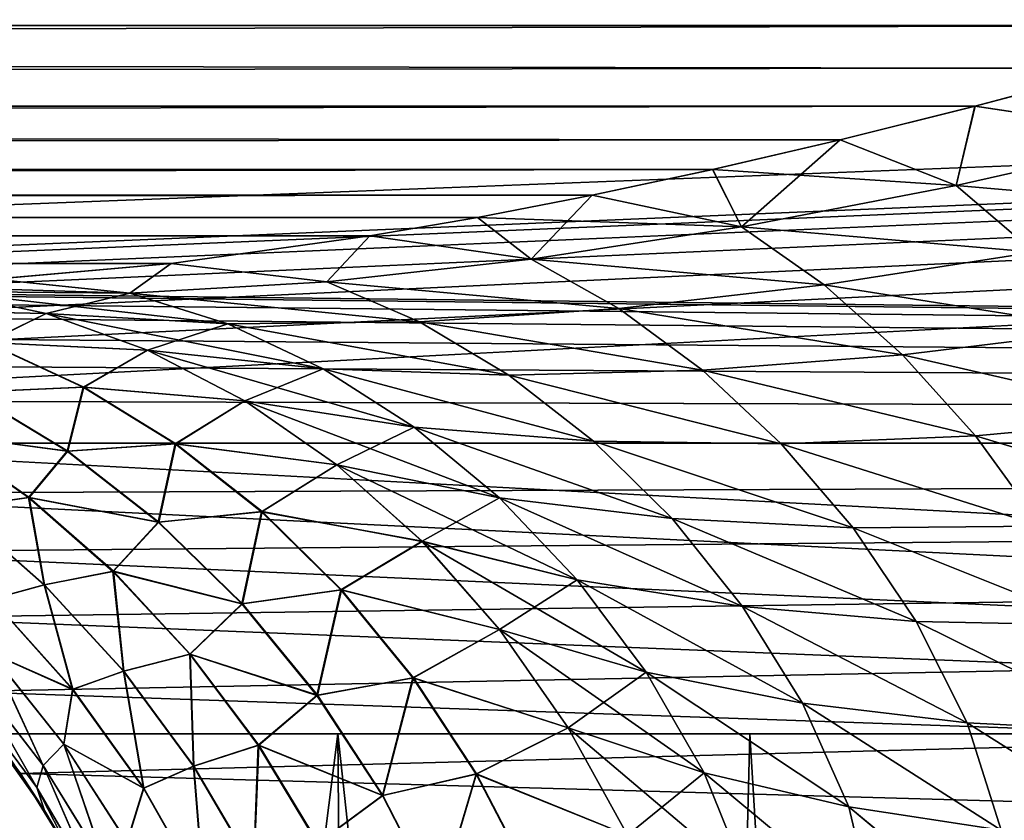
# Model space of a CAD drawing. Header units: metres. Extents: x -46 to 104, y -30 to 30.
# Tile 409 of 656: x 27.912 to 28.35, y -4.738 to -4.382. Entities that reach past the tile are written whole.
import ezdxf

# ---------------------------------------------------------------- set-up
doc = ezdxf.new("R2010")
doc.units = ezdxf.units.M
doc.layers.add('solid_26_000_502_XXX', color=7, linetype='CONTINUOUS')

msp = doc.modelspace()

# ---------------------------------------------------------------- linework, layer by layer
at = {"layer": 'solid_26_000_502_XXX'}
for points in [[(37.213074, -7.476887, 317.175842), (20.541, 8.649134, 315.423553), (20.540823, 0, 315.423523)], [(37.213074, -7.476887, 317.175842), (37.213074, 7.476887, 317.175842), (20.541, 8.649134, 315.423553)], [(40.470669, 7.284587, 312.490692), (26.533504, -8.264537, 311.025848), (26.533337, 0, 311.025818)], [(40.470669, -7.284587, 312.490692), (26.533504, -8.264537, 311.025848), (40.470669, 7.284587, 312.490692)], [(20.540823, 0, 315.423523), (20.541002, -8.649134, 315.423553), (37.213074, -7.476887, 317.175842)], [(33.5, -4.247503, 292.435944), (27, -4.18067, 292.385559), (27, -4.5, 292.638092)], [(33.5, -4.247503, 303.564056), (27.5, -4.5, 303.361908), (27, -4.18067, 303.614441)], [(33.5, -4.247503, 292.435944), (27, -4.5, 292.638092), (27.5, -4.5, 292.638092)], [(27.537357, -4.501398, 292.639282), (33.5, -4.247503, 292.435944), (27.5, -4.5, 292.638092)], [(33.5, -4.569877, 303.30246), (27.5, -4.5, 303.361908), (33.5, -4.247503, 303.564056)], [(27.537357, -4.501398, 292.639282), (27.57473, -4.505616, 292.642822), (33.5, -4.247503, 292.435944)], [(27.57473, -4.505616, 292.642822), (27.611876, -4.512677, 292.648773), (33.5, -4.247503, 292.435944)], [(27.611876, -4.512677, 292.648773), (27.648668, -4.522614, 292.657166), (33.5, -4.247503, 292.435944)], [(27.648668, -4.522614, 292.657166), (27.685188, -4.535559, 292.668152), (33.5, -4.247503, 292.435944)], [(27.685188, -4.535559, 292.668152), (27.721178, -4.55158, 292.681824), (33.5, -4.247503, 292.435944)], [(27.721178, -4.55158, 292.681824), (33.5, -4.569877, 292.69754), (33.5, -4.247503, 292.435944)], [(28.536724, -4.363963, 307.507965), (15.288885, -4.344207, 307.527802), (15.288885, -4.383845, 307.485565)], [(28.536631, -4.363991, 288.492065), (15.288885, -4.383845, 288.514435), (15.288885, -4.344207, 288.472198)], [(28.46681, -4.38504, 307.484131), (28.536724, -4.363963, 307.507965), (15.288885, -4.383845, 307.485565)], [(28.536631, -4.363991, 288.492065), (28.466721, -4.385066, 288.5159), (15.288885, -4.383845, 288.514435)], [(28.46681, -4.38504, 307.484131), (15.288885, -4.383845, 307.485565), (15.288885, -4.41833, 307.439026)], [(28.400282, -4.404021, 288.540283), (15.288885, -4.41833, 288.560974), (15.288885, -4.383845, 288.514435)], [(28.466721, -4.385066, 288.5159), (28.400282, -4.404021, 288.540283), (15.288885, -4.383845, 288.514435)], [(28.400362, -4.403998, 307.459747), (28.46681, -4.38504, 307.484131), (15.288885, -4.41833, 307.439026)], [(28.337271, -4.42092, 307.435028), (28.400362, -4.403998, 307.459747), (15.288885, -4.41833, 307.439026)], [(28.400282, -4.404021, 288.540283), (28.337204, -4.420937, 288.565002), (15.288885, -4.41833, 288.560974)], [(28.426069, -4.434243, 288.577179), (28.337204, -4.420937, 288.565002), (28.400282, -4.404021, 288.540283)], [(28.426069, -4.434243, 307.422821), (28.400362, -4.403998, 307.459747), (28.337271, -4.42092, 307.435028)], [(28.337271, -4.42092, 307.435028), (15.288885, -4.41833, 307.439026), (15.288885, -4.447199, 307.388794)], [(28.277285, -4.435945, 288.589996), (15.288885, -4.447199, 288.611206), (15.288885, -4.41833, 288.560974)], [(28.337204, -4.420937, 288.565002), (28.277285, -4.435945, 288.589996), (15.288885, -4.41833, 288.560974)], [(28.277336, -4.435932, 307.410034), (28.337271, -4.42092, 307.435028), (15.288885, -4.447199, 307.388794)], [(28.328928, -4.456174, 288.618469), (28.277285, -4.435945, 288.589996), (28.337204, -4.420937, 288.565002)], [(28.328928, -4.456174, 307.381531), (28.337271, -4.42092, 307.435028), (28.277336, -4.435932, 307.410034)], [(28.426069, -4.434243, 307.422821), (28.337271, -4.42092, 307.435028), (28.328928, -4.456174, 307.381531)], [(28.426069, -4.434243, 288.577179), (28.328928, -4.456174, 288.618469), (28.337204, -4.420937, 288.565002)], [(28.220589, -4.449104, 307.384949), (28.277336, -4.435932, 307.410034), (15.288885, -4.447199, 307.388794)], [(28.277285, -4.435945, 288.589996), (28.220552, -4.449112, 288.615082), (15.288885, -4.447199, 288.611206)], [(28.233406, -4.474545, 288.662689), (28.220552, -4.449112, 288.615082), (28.277285, -4.435945, 288.589996)], [(28.328928, -4.456174, 307.381531), (28.277336, -4.435932, 307.410034), (28.220589, -4.449104, 307.384949)], [(28.328928, -4.456174, 288.618469), (28.233406, -4.474545, 288.662689), (28.277285, -4.435945, 288.589996)], [(28.458878, -4.467433, 288.607788), (28.328928, -4.456174, 288.618469), (28.426069, -4.434243, 288.577179)], [(28.426069, -4.434243, 307.422821), (28.328928, -4.456174, 307.381531), (28.458876, -4.467433, 307.392212)], [(28.220589, -4.449104, 307.384949), (15.288885, -4.447199, 307.388794), (15.288885, -4.470065, 307.335571)], [(28.166893, -4.460539, 288.640167), (15.288885, -4.470065, 288.664429), (15.288885, -4.447199, 288.611206)], [(28.220552, -4.449112, 288.615082), (28.166893, -4.460539, 288.640167), (15.288885, -4.447199, 288.611206)], [(28.166912, -4.460535, 307.359863), (28.220589, -4.449104, 307.384949), (15.288885, -4.470065, 307.335571)], [(28.233406, -4.474545, 288.662689), (28.166893, -4.460539, 288.640167), (28.220552, -4.449112, 288.615082)], [(28.233406, -4.474545, 307.337311), (28.220589, -4.449104, 307.384949), (28.166912, -4.460535, 307.359863)], [(28.328928, -4.456174, 307.381531), (28.220589, -4.449104, 307.384949), (28.233406, -4.474545, 307.337311)], [(28.363625, -4.485812, 288.651001), (28.233406, -4.474545, 288.662689), (28.328928, -4.456174, 288.618469)], [(28.328928, -4.456174, 307.381531), (28.233406, -4.474545, 307.337311), (28.363625, -4.485812, 307.348999)], [(28.363625, -4.485812, 288.651001), (28.328928, -4.456174, 288.618469), (28.458878, -4.467433, 288.607788)], [(28.328928, -4.456174, 307.381531), (28.363625, -4.485812, 307.348999), (28.458876, -4.467433, 307.392212)], [(28.116016, -4.470351, 307.334778), (28.166912, -4.460535, 307.359863), (15.288885, -4.470065, 307.335571)], [(28.166893, -4.460539, 288.640167), (28.116011, -4.470352, 288.665222), (15.288885, -4.470065, 288.664429)], [(28.139881, -4.488985, 288.709839), (28.116011, -4.470352, 288.665222), (28.166893, -4.460539, 288.640167)], [(28.233406, -4.474545, 307.337311), (28.166912, -4.460535, 307.359863), (28.116016, -4.470351, 307.334778)], [(28.233406, -4.474545, 288.662689), (28.139881, -4.488985, 288.709839), (28.166893, -4.460539, 288.640167)], [(28.116016, -4.470351, 307.334778), (15.288885, -4.470065, 307.335571), (15.288885, -4.486621, 307.280029)], [(28.067995, -4.478608, 288.690155), (15.288885, -4.486621, 288.719971), (15.288885, -4.470065, 288.664429)], [(28.116011, -4.470352, 288.665222), (28.067995, -4.478608, 288.690155), (15.288885, -4.470065, 288.664429)], [(28.067991, -4.478609, 307.309845), (28.116016, -4.470351, 307.334778), (15.288885, -4.486621, 307.280029)], [(28.139879, -4.488985, 307.290161), (28.116016, -4.470351, 307.334778), (28.067991, -4.478609, 307.309845)], [(28.139881, -4.488985, 288.709839), (28.067995, -4.478608, 288.690155), (28.116011, -4.470352, 288.665222)], [(28.233406, -4.474545, 307.337311), (28.116016, -4.470351, 307.334778), (28.139879, -4.488985, 307.290161)], [(28.233406, -4.474545, 307.337311), (28.139879, -4.488985, 307.290161), (28.270126, -4.500398, 307.303375)], [(28.270126, -4.500398, 288.696625), (28.139881, -4.488985, 288.709839), (28.233406, -4.474545, 288.662689)], [(28.270126, -4.500398, 288.696625), (28.233406, -4.474545, 288.662689), (28.363625, -4.485812, 288.651001)], [(28.233406, -4.474545, 307.337311), (28.270126, -4.500398, 307.303375), (28.363625, -4.485812, 307.348999)], [(28.067995, -4.478608, 288.690155), (27.97967, -4.490817, 288.739471), (15.288885, -4.486621, 288.719971)], [(27.97965, -4.490819, 307.260529), (28.067991, -4.478609, 307.309845), (15.288885, -4.486621, 307.280029)], [(28.04892, -4.498985, 307.240234), (28.067991, -4.478609, 307.309845), (27.97965, -4.490819, 307.260529)], [(28.048922, -4.498985, 288.759766), (27.97967, -4.490817, 288.739471), (28.067995, -4.478608, 288.690155)], [(28.139879, -4.488985, 307.290161), (28.067991, -4.478609, 307.309845), (28.04892, -4.498985, 307.240234)], [(28.139881, -4.488985, 288.709839), (28.048922, -4.498985, 288.759766), (28.067995, -4.478608, 288.690155)], [(27.97965, -4.490819, 307.260529), (15.288885, -4.486621, 307.280029), (15.288885, -4.496644, 307.222992)], [(27.97967, -4.490817, 288.739471), (15.288885, -4.496644, 288.777008), (15.288885, -4.486621, 288.719971)], [(28.139879, -4.488985, 307.290161), (28.04892, -4.498985, 307.240234), (28.178776, -4.510871, 307.255432)], [(28.178778, -4.510871, 288.744568), (28.048922, -4.498985, 288.759766), (28.139881, -4.488985, 288.709839)], [(28.139879, -4.488985, 307.290161), (28.178776, -4.510871, 307.255432), (28.270126, -4.500398, 307.303375)], [(28.178778, -4.510871, 288.744568), (28.139881, -4.488985, 288.709839), (28.270126, -4.500398, 288.696625)], [(28.270126, -4.500398, 288.696625), (28.363625, -4.485812, 288.651001), (28.396353, -4.520332, 288.680145)], [(28.363625, -4.485812, 307.348999), (28.270126, -4.500398, 307.303375), (28.396351, -4.520332, 307.319855)], [(27.97967, -4.490817, 288.739471), (27.901035, -4.497776, 288.78775), (15.288885, -4.496644, 288.777008)], [(27.901003, -4.497777, 307.21225), (27.97965, -4.490819, 307.260529), (15.288885, -4.496644, 307.222992)], [(27.961227, -4.50398, 307.187561), (27.97965, -4.490819, 307.260529), (27.901003, -4.497777, 307.21225)], [(27.961229, -4.503979, 288.812439), (27.901035, -4.497776, 288.78775), (27.97967, -4.490817, 288.739471)], [(28.04892, -4.498985, 307.240234), (27.97965, -4.490819, 307.260529), (27.961227, -4.50398, 307.187561)], [(28.048922, -4.498985, 288.759766), (27.961229, -4.503979, 288.812439), (27.97967, -4.490817, 288.739471)], [(27.961227, -4.50398, 307.187561), (27.901003, -4.497777, 307.21225), (27.831316, -4.5, 307.165161)], [(27.961229, -4.503979, 288.812439), (27.877752, -4.503248, 288.867645), (27.901035, -4.497776, 288.78775)], [(27.537357, -4.501398, 303.360718), (27.5, -4.5, 303.361908), (33.5, -4.569877, 303.30246)], [(27.57473, -4.505616, 303.357178), (27.537357, -4.501398, 303.360718), (33.5, -4.569877, 303.30246)], [(27.961227, -4.50398, 307.187561), (27.831316, -4.5, 307.165161), (27.87775, -4.503262, 307.132355)], [(28.04892, -4.498985, 307.240234), (27.961227, -4.50398, 307.187561), (28.090147, -4.516795, 307.205322)], [(28.090149, -4.516795, 288.794678), (27.961229, -4.503979, 288.812439), (28.048922, -4.498985, 288.759766)], [(28.04892, -4.498985, 307.240234), (28.090147, -4.516795, 307.205322), (28.178776, -4.510871, 307.255432)], [(28.090149, -4.516795, 288.794678), (28.048922, -4.498985, 288.759766), (28.178778, -4.510871, 288.744568)], [(28.270126, -4.500398, 307.303375), (28.178776, -4.510871, 307.255432), (28.305067, -4.531493, 307.272461)], [(28.178778, -4.510871, 288.744568), (28.270126, -4.500398, 288.696625), (28.305067, -4.531493, 288.727539)], [(28.270126, -4.500398, 288.696625), (28.396353, -4.520332, 288.680145), (28.305067, -4.531493, 288.727539)], [(28.270126, -4.500398, 307.303375), (28.305067, -4.531493, 307.272461), (28.396351, -4.520332, 307.319855)], [(27.611874, -4.512676, 303.351227), (27.57473, -4.505616, 303.357178), (33.5, -4.569877, 303.30246)], [(27.852852, -4.511619, 288.998108), (27.877752, -4.503248, 288.867645), (27.924089, -4.513074, 288.900391)], [(27.924084, -4.51309, 307.09964), (27.87775, -4.503262, 307.132355), (27.853189, -4.511596, 307.002594)], [(28.004942, -4.517717, 307.15329), (27.87775, -4.503262, 307.132355), (27.924084, -4.51309, 307.09964)], [(27.961227, -4.50398, 307.187561), (27.87775, -4.503262, 307.132355), (28.004942, -4.517717, 307.15329)], [(27.924089, -4.513074, 288.900391), (27.877752, -4.503248, 288.867645), (27.961229, -4.503979, 288.812439)], [(28.004944, -4.517717, 288.84671), (27.924089, -4.513074, 288.900391), (27.961229, -4.503979, 288.812439)], [(27.961227, -4.50398, 307.187561), (28.004942, -4.517717, 307.15329), (28.090147, -4.516795, 307.205322)], [(28.004944, -4.517717, 288.84671), (27.961229, -4.503979, 288.812439), (28.090149, -4.516795, 288.794678)], [(28.178776, -4.510871, 307.255432), (28.090147, -4.516795, 307.205322), (28.216068, -4.538349, 307.223267)], [(28.090149, -4.516795, 288.794678), (28.178778, -4.510871, 288.744568), (28.21607, -4.538349, 288.776733)], [(28.178776, -4.510871, 307.255432), (28.216068, -4.538349, 307.223267), (28.305067, -4.531493, 307.272461)], [(28.178778, -4.510871, 288.744568), (28.305067, -4.531493, 288.727539), (28.21607, -4.538349, 288.776733)], [(27.648666, -4.522613, 303.342834), (27.611874, -4.512676, 303.351227), (33.5, -4.569877, 303.30246)], [(27.897478, -4.52599, 289.02475), (27.852852, -4.511619, 288.998108), (27.924089, -4.513074, 288.900391)], [(27.924084, -4.51309, 307.09964), (27.853189, -4.511596, 307.002594), (27.897799, -4.525964, 306.975922)], [(27.897478, -4.52599, 289.02475), (27.924089, -4.513074, 288.900391), (27.969196, -4.529356, 288.93222)], [(27.969189, -4.529372, 307.06778), (27.924084, -4.51309, 307.09964), (27.897799, -4.525964, 306.975922)], [(28.047331, -4.537669, 307.120575), (27.924084, -4.51309, 307.09964), (27.969189, -4.529372, 307.06778)], [(28.004942, -4.517717, 307.15329), (27.924084, -4.51309, 307.09964), (28.047331, -4.537669, 307.120575)], [(28.004944, -4.517717, 288.84671), (27.969196, -4.529356, 288.93222), (27.924089, -4.513074, 288.900391)], [(28.004944, -4.517717, 288.84671), (28.047333, -4.537669, 288.879425), (27.969196, -4.529356, 288.93222)], [(28.090147, -4.516795, 307.205322), (28.004942, -4.517717, 307.15329), (28.129921, -4.540525, 307.172546)], [(28.004942, -4.517717, 307.15329), (28.047331, -4.537669, 307.120575), (28.129921, -4.540525, 307.172546)], [(28.004944, -4.517717, 288.84671), (28.090149, -4.516795, 288.794678), (28.129923, -4.540525, 288.827454)], [(28.004944, -4.517717, 288.84671), (28.129923, -4.540525, 288.827454), (28.047333, -4.537669, 288.879425)], [(28.090147, -4.516795, 307.205322), (28.129921, -4.540525, 307.172546), (28.216068, -4.538349, 307.223267)], [(28.090149, -4.516795, 288.794678), (28.21607, -4.538349, 288.776733), (28.129923, -4.540525, 288.827454)], [(27.685186, -4.535558, 303.331848), (27.648666, -4.522613, 303.342834), (33.5, -4.569877, 303.30246)], [(28.305067, -4.531493, 288.727539), (28.396353, -4.520332, 288.680145), (28.426376, -4.559292, 288.705872)], [(28.396351, -4.520332, 307.319855), (28.305067, -4.531493, 307.272461), (28.426374, -4.559292, 307.294128)], [(27.89003, -4.548028, 289.152191), (27.897478, -4.52599, 289.02475), (27.940514, -4.545877, 289.050446)], [(27.940819, -4.545846, 306.950195), (27.897799, -4.525964, 306.975922), (27.890318, -4.547988, 306.848541)], [(27.940514, -4.545877, 289.050446), (27.897478, -4.52599, 289.02475), (27.969196, -4.529356, 288.93222)], [(27.969189, -4.529372, 307.06778), (27.897799, -4.525964, 306.975922), (27.940819, -4.545846, 306.950195)], [(27.940514, -4.545877, 289.050446), (27.969196, -4.529356, 288.93222), (28.012474, -4.551879, 288.962799)], [(28.012466, -4.551893, 307.037201), (27.969189, -4.529372, 307.06778), (27.940819, -4.545846, 306.950195)], [(28.087784, -4.563548, 307.089752), (27.969189, -4.529372, 307.06778), (28.012466, -4.551893, 307.037201)], [(28.047331, -4.537669, 307.120575), (27.969189, -4.529372, 307.06778), (28.087784, -4.563548, 307.089752)], [(28.047333, -4.537669, 288.879425), (28.012474, -4.551879, 288.962799), (27.969196, -4.529356, 288.93222)], [(28.305067, -4.531493, 307.272461), (28.216068, -4.538349, 307.223267), (28.337534, -4.567407, 307.24472)], [(28.21607, -4.538349, 288.776733), (28.305067, -4.531493, 288.727539), (28.337534, -4.567407, 288.75528)], [(28.305067, -4.531493, 288.727539), (28.426376, -4.559292, 288.705872), (28.337534, -4.567407, 288.75528)], [(28.305067, -4.531493, 307.272461), (28.337534, -4.567407, 307.24472), (28.426374, -4.559292, 307.294128)], [(27.721174, -4.551578, 303.318207), (27.685186, -4.535558, 303.331848), (33.5, -4.569877, 303.30246)], [(28.047333, -4.537669, 288.879425), (28.087786, -4.563548, 288.910248), (28.012474, -4.551879, 288.962799)], [(28.047331, -4.537669, 307.120575), (28.087784, -4.563548, 307.089752), (28.16761, -4.569829, 307.142181)], [(28.129921, -4.540525, 307.172546), (28.047331, -4.537669, 307.120575), (28.16761, -4.569829, 307.142181)], [(28.047333, -4.537669, 288.879425), (28.167612, -4.569829, 288.857819), (28.087786, -4.563548, 288.910248)], [(28.047333, -4.537669, 288.879425), (28.129923, -4.540525, 288.827454), (28.167612, -4.569829, 288.857819)], [(28.216068, -4.538349, 307.223267), (28.129921, -4.540525, 307.172546), (28.251093, -4.571027, 307.193939)], [(28.129921, -4.540525, 307.172546), (28.16761, -4.569829, 307.142181), (28.251093, -4.571027, 307.193939)], [(28.129923, -4.540525, 288.827454), (28.21607, -4.538349, 288.776733), (28.251095, -4.571027, 288.806061)], [(28.129923, -4.540525, 288.827454), (28.251095, -4.571027, 288.806061), (28.167612, -4.569829, 288.857819)], [(28.216068, -4.538349, 307.223267), (28.251093, -4.571027, 307.193939), (28.337534, -4.567407, 307.24472)], [(28.21607, -4.538349, 288.776733), (28.337534, -4.567407, 288.75528), (28.251095, -4.571027, 288.806061)], [(27.933422, -4.574352, 289.17392), (27.89003, -4.548028, 289.152191), (27.940514, -4.545877, 289.050446)], [(27.940819, -4.545846, 306.950195), (27.890318, -4.547988, 306.848541), (27.933695, -4.574305, 306.826782)], [(27.933422, -4.574352, 289.17392), (27.940514, -4.545877, 289.050446), (27.981461, -4.571046, 289.074921)], [(27.981752, -4.57101, 306.92572), (27.940819, -4.545846, 306.950195), (27.933695, -4.574305, 306.826782)], [(27.981461, -4.571046, 289.074921), (27.940514, -4.545877, 289.050446), (28.012474, -4.551879, 288.962799)], [(28.012466, -4.551893, 307.037201), (27.940819, -4.545846, 306.950195), (27.981752, -4.57101, 306.92572)], [(27.875721, -4.566597, 289.269043), (27.89003, -4.548028, 289.152191), (27.933422, -4.574352, 289.17392)], [(27.933695, -4.574305, 306.826782), (27.890318, -4.547988, 306.848541), (27.876007, -4.566576, 306.73172)], [(27.756401, -4.570746, 303.301727), (27.721174, -4.551578, 303.318207), (33.5, -4.569877, 303.30246)], [(27.721178, -4.55158, 292.681824), (27.756405, -4.570748, 292.698273), (33.5, -4.569877, 292.69754)], [(27.981461, -4.571046, 289.074921), (28.012474, -4.551879, 288.962799), (28.05335, -4.580343, 288.991669)], [(28.053343, -4.580355, 307.008331), (28.012466, -4.551893, 307.037201), (27.981752, -4.57101, 306.92572)], [(28.125675, -4.59498, 307.061127), (28.012466, -4.551893, 307.037201), (28.053343, -4.580355, 307.008331)], [(28.087784, -4.563548, 307.089752), (28.012466, -4.551893, 307.037201), (28.125675, -4.59498, 307.061127)], [(28.087786, -4.563548, 288.910248), (28.05335, -4.580343, 288.991669), (28.012474, -4.551879, 288.962799)], [(28.337534, -4.567407, 288.75528), (28.426376, -4.559292, 288.705872), (28.452745, -4.602217, 288.728394)], [(28.426374, -4.559292, 307.294128), (28.337534, -4.567407, 307.24472), (28.452745, -4.602216, 307.271606)], [(28.087786, -4.563548, 288.910248), (28.125675, -4.59498, 288.938873), (28.05335, -4.580343, 288.991669)], [(28.087784, -4.563548, 307.089752), (28.125675, -4.59498, 307.061127), (28.202522, -4.604276, 307.11438)], [(28.16761, -4.569829, 307.142181), (28.087784, -4.563548, 307.089752), (28.202522, -4.604276, 307.11438)], [(28.087786, -4.563548, 288.910248), (28.202524, -4.604276, 288.88562), (28.125675, -4.59498, 288.938873)], [(28.087786, -4.563548, 288.910248), (28.167612, -4.569829, 288.857819), (28.202524, -4.604276, 288.88562)], [(27.916214, -4.594952, 289.285797), (27.875721, -4.566597, 289.269043), (27.933422, -4.574352, 289.17392)], [(27.88423, -4.599461, 289.389038), (27.875721, -4.566597, 289.269043), (27.916214, -4.594952, 289.285797)], [(27.916487, -4.594919, 306.714966), (27.876007, -4.566576, 306.73172), (27.884462, -4.599452, 306.611725)], [(27.933695, -4.574305, 306.826782), (27.876007, -4.566576, 306.73172), (27.916487, -4.594919, 306.714966)], [(28.337534, -4.567407, 307.24472), (28.251093, -4.571027, 307.193939), (28.366669, -4.607659, 307.220032)], [(28.251095, -4.571027, 288.806061), (28.337534, -4.567407, 288.75528), (28.366671, -4.607659, 288.779968)], [(28.337534, -4.567407, 288.75528), (28.452745, -4.602217, 288.728394), (28.366671, -4.607659, 288.779968)], [(28.337534, -4.567407, 307.24472), (28.366669, -4.607659, 307.220032), (28.452745, -4.602216, 307.271606)], [(27.756401, -4.570746, 303.301727), (33.5, -4.569877, 303.30246), (33.5, -4.875915, 303.022491)], [(27.790697, -4.593189, 303.282288), (27.756401, -4.570746, 303.301727), (33.5, -4.875915, 303.022491)], [(27.756405, -4.570748, 292.698273), (27.790699, -4.593191, 292.717712), (33.5, -4.569877, 292.69754)], [(27.790699, -4.593191, 292.717712), (27.823862, -4.619062, 292.740326), (33.5, -4.569877, 292.69754)], [(27.823862, -4.619062, 292.740326), (27.855419, -4.648322, 292.766144), (33.5, -4.569877, 292.69754)], [(27.855419, -4.648322, 292.766144), (27.885151, -4.681159, 292.795502), (33.5, -4.569877, 292.69754)], [(27.885151, -4.681159, 292.795502), (27.91258, -4.717552, 292.828461), (33.5, -4.569877, 292.69754)], [(27.91258, -4.717552, 292.828461), (27.937214, -4.757422, 292.865112), (33.5, -4.569877, 292.69754)], [(27.973953, -4.605866, 289.194214), (27.933422, -4.574352, 289.17392), (27.981461, -4.571046, 289.074921)], [(27.981752, -4.57101, 306.92572), (27.933695, -4.574305, 306.826782), (27.974215, -4.605809, 306.806488)], [(27.937214, -4.757422, 292.865112), (27.958563, -4.800703, 292.905579), (33.5, -4.569877, 292.69754)], [(27.958563, -4.800703, 292.905579), (27.976009, -4.846982, 292.949585), (33.5, -4.569877, 292.69754)], [(27.973953, -4.605866, 289.194214), (27.981461, -4.571046, 289.074921), (28.019842, -4.601206, 289.097839)], [(28.020123, -4.601164, 306.902771), (27.981752, -4.57101, 306.92572), (27.974215, -4.605809, 306.806488)], [(27.976009, -4.846982, 292.949585), (33.5, -4.875915, 292.977509), (33.5, -4.569877, 292.69754)], [(28.019842, -4.601206, 289.097839), (27.981461, -4.571046, 289.074921), (28.05335, -4.580343, 288.991669)], [(28.053343, -4.580355, 307.008331), (27.981752, -4.57101, 306.92572), (28.020123, -4.601164, 306.902771)], [(28.16761, -4.569829, 307.142181), (28.202522, -4.604276, 307.11438), (28.283083, -4.608439, 307.16748)], [(28.251093, -4.571027, 307.193939), (28.16761, -4.569829, 307.142181), (28.283083, -4.608439, 307.16748)], [(28.167612, -4.569829, 288.857819), (28.283083, -4.608439, 288.83252), (28.202524, -4.604276, 288.88562)], [(28.167612, -4.569829, 288.857819), (28.251095, -4.571027, 288.806061), (28.283083, -4.608439, 288.83252)], [(28.251093, -4.571027, 307.193939), (28.283083, -4.608439, 307.16748), (28.366669, -4.607659, 307.220032)], [(28.251095, -4.571027, 288.806061), (28.366671, -4.607659, 288.779968), (28.283083, -4.608439, 288.83252)], [(27.916214, -4.594952, 289.285797), (27.933422, -4.574352, 289.17392), (27.973953, -4.605866, 289.194214)], [(27.974215, -4.605809, 306.806488), (27.933695, -4.574305, 306.826782), (27.916487, -4.594919, 306.714966)], [(28.019842, -4.601206, 289.097839), (28.05335, -4.580343, 288.991669), (28.091282, -4.61437, 289.018463)], [(28.091274, -4.614379, 306.981537), (28.053343, -4.580355, 307.008331), (28.020123, -4.601164, 306.902771)], [(28.160339, -4.631494, 307.034912), (28.053343, -4.580355, 307.008331), (28.091274, -4.614379, 306.981537)], [(28.125675, -4.59498, 307.061127), (28.053343, -4.580355, 307.008331), (28.160339, -4.631494, 307.034912)], [(28.125675, -4.59498, 288.938873), (28.091282, -4.61437, 289.018463), (28.05335, -4.580343, 288.991669)], [(27.82386, -4.619061, 303.259674), (27.790697, -4.593189, 303.282288), (33.5, -4.875915, 303.022491)], [(27.92317, -4.633716, 289.402039), (27.88423, -4.599461, 289.389038), (27.916214, -4.594952, 289.285797)], [(27.916487, -4.594919, 306.714966), (27.884462, -4.599452, 306.611725), (27.923391, -4.633692, 306.598694)], [(27.953756, -4.62772, 289.301331), (27.916214, -4.594952, 289.285797), (27.973953, -4.605866, 289.194214)], [(27.92317, -4.633716, 289.402039), (27.916214, -4.594952, 289.285797), (27.953756, -4.62772, 289.301331)], [(27.954016, -4.627675, 306.699402), (27.916487, -4.594919, 306.714966), (27.923391, -4.633692, 306.598694)], [(27.974215, -4.605809, 306.806488), (27.916487, -4.594919, 306.714966), (27.954016, -4.627675, 306.699402)], [(28.125675, -4.59498, 288.938873), (28.160341, -4.631495, 288.965088), (28.091282, -4.61437, 289.018463)], [(28.125675, -4.59498, 288.938873), (28.233854, -4.643336, 288.910828), (28.160341, -4.631495, 288.965088)], [(28.125675, -4.59498, 288.938873), (28.202524, -4.604276, 288.88562), (28.233854, -4.643336, 288.910828)], [(28.125675, -4.59498, 307.061127), (28.160339, -4.631494, 307.034912), (28.233852, -4.643335, 307.089172)], [(28.202522, -4.604276, 307.11438), (28.125675, -4.59498, 307.061127), (28.233852, -4.643335, 307.089172)], [(27.899698, -4.640055, 289.504639), (27.88423, -4.599461, 289.389038), (27.92317, -4.633716, 289.402039)], [(27.923391, -4.633692, 306.598694), (27.884462, -4.599452, 306.611725), (27.899862, -4.640027, 306.496094)], [(28.011131, -4.642185, 289.21283), (27.973953, -4.605866, 289.194214), (28.019842, -4.601206, 289.097839)], [(28.020123, -4.601164, 306.902771), (27.974215, -4.605809, 306.806488), (28.011381, -4.642117, 306.787842)], [(28.011131, -4.642185, 289.21283), (28.019842, -4.601206, 289.097839), (28.05521, -4.636006, 289.118958)], [(28.055481, -4.635956, 306.881653), (28.020123, -4.601164, 306.902771), (28.011381, -4.642117, 306.787842)], [(28.05521, -4.636006, 289.118958), (28.019842, -4.601206, 289.097839), (28.091282, -4.61437, 289.018463)], [(28.091274, -4.614379, 306.981537), (28.020123, -4.601164, 306.902771), (28.055481, -4.635956, 306.881653)], [(27.953756, -4.62772, 289.301331), (27.973953, -4.605866, 289.194214), (28.011131, -4.642185, 289.21283)], [(28.011381, -4.642117, 306.787842), (27.974215, -4.605809, 306.806488), (27.954016, -4.627675, 306.699402)], [(28.202522, -4.604276, 307.11438), (28.233852, -4.643335, 307.089172), (28.311075, -4.650028, 307.143677)], [(28.283083, -4.608439, 307.16748), (28.202522, -4.604276, 307.11438), (28.311075, -4.650028, 307.143677)], [(28.202524, -4.604276, 288.88562), (28.311075, -4.650028, 288.856323), (28.233854, -4.643336, 288.910828)], [(28.202524, -4.604276, 288.88562), (28.283083, -4.608439, 288.83252), (28.311075, -4.650028, 288.856323)], [(28.283083, -4.608439, 288.83252), (28.366671, -4.607659, 288.779968), (28.391346, -4.6517, 288.802002)], [(28.366669, -4.607659, 307.220032), (28.283083, -4.608439, 307.16748), (28.391344, -4.6517, 307.197998)], [(28.283083, -4.608439, 288.83252), (28.391346, -4.6517, 288.802002), (28.311075, -4.650028, 288.856323)], [(28.283083, -4.608439, 307.16748), (28.311075, -4.650028, 307.143677), (28.391344, -4.6517, 307.197998)], [(28.05521, -4.636006, 289.118958), (28.091282, -4.61437, 289.018463), (28.125767, -4.653511, 289.042816)], [(28.125761, -4.653515, 306.957184), (28.091274, -4.614379, 306.981537), (28.055481, -4.635956, 306.881653)], [(28.191032, -4.672507, 307.011078), (28.091274, -4.614379, 306.981537), (28.125761, -4.653515, 306.957184)], [(28.160339, -4.631494, 307.034912), (28.091274, -4.614379, 306.981537), (28.191032, -4.672507, 307.011078)], [(28.160341, -4.631495, 288.965088), (28.125767, -4.653511, 289.042816), (28.091282, -4.61437, 289.018463)], [(27.855417, -4.64832, 303.233856), (27.82386, -4.619061, 303.259674), (33.5, -4.875915, 303.022491)], [(27.958418, -4.672159, 289.413818), (27.92317, -4.633716, 289.402039), (27.953756, -4.62772, 289.301331)], [(27.954016, -4.627675, 306.699402), (27.923391, -4.633692, 306.598694), (27.958632, -4.67212, 306.586884)], [(27.987936, -4.664546, 289.31546), (27.953756, -4.62772, 289.301331), (28.011131, -4.642185, 289.21283)], [(27.958418, -4.672159, 289.413818), (27.953756, -4.62772, 289.301331), (27.987936, -4.664546, 289.31546)], [(27.988186, -4.664486, 306.685242), (27.954016, -4.627675, 306.699402), (27.958632, -4.67212, 306.586884)], [(28.011381, -4.642117, 306.787842), (27.954016, -4.627675, 306.699402), (27.988186, -4.664486, 306.685242)], [(27.935789, -4.680188, 289.514038), (27.899698, -4.640055, 289.504639), (27.92317, -4.633716, 289.402039)], [(27.923391, -4.633692, 306.598694), (27.899862, -4.640027, 306.496094), (27.935947, -4.680146, 306.486664)], [(27.935789, -4.680188, 289.514038), (27.92317, -4.633716, 289.402039), (27.958418, -4.672159, 289.413818)], [(27.958632, -4.67212, 306.586884), (27.923391, -4.633692, 306.598694), (27.935947, -4.680146, 306.486664)], [(28.160341, -4.631495, 288.965088), (28.191034, -4.672507, 288.988922), (28.125767, -4.653511, 289.042816)], [(28.160339, -4.631494, 307.034912), (28.191032, -4.672507, 307.011078), (28.260578, -4.686348, 307.066193)], [(28.233852, -4.643335, 307.089172), (28.160339, -4.631494, 307.034912), (28.260578, -4.686348, 307.066193)], [(28.160341, -4.631495, 288.965088), (28.260578, -4.686348, 288.933807), (28.191034, -4.672507, 288.988922)], [(28.160341, -4.631495, 288.965088), (28.233854, -4.643336, 288.910828), (28.260578, -4.686348, 288.933807)], [(28.044502, -4.682867, 289.229523), (28.011131, -4.642185, 289.21283), (28.05521, -4.636006, 289.118958)], [(28.055481, -4.635956, 306.881653), (28.011381, -4.642117, 306.787842), (28.044744, -4.682787, 306.771118)], [(28.044502, -4.682867, 289.229523), (28.05521, -4.636006, 289.118958), (28.087156, -4.67504, 289.138031)], [(28.087418, -4.674983, 306.862549), (28.055481, -4.635956, 306.881653), (28.044744, -4.682787, 306.771118)], [(28.087156, -4.67504, 289.138031), (28.05521, -4.636006, 289.118958), (28.125767, -4.653511, 289.042816)], [(28.125761, -4.653515, 306.957184), (28.055481, -4.635956, 306.881653), (28.087418, -4.674983, 306.862549)], [(27.899515, -4.66416, 289.611694), (27.899698, -4.640055, 289.504639), (27.935789, -4.680188, 289.514038)], [(27.935947, -4.680146, 306.486664), (27.899862, -4.640027, 306.496094), (27.899616, -4.664112, 306.389038)], [(27.987936, -4.664546, 289.31546), (28.011131, -4.642185, 289.21283), (28.044502, -4.682867, 289.229523)], [(28.044744, -4.682787, 306.771118), (28.011381, -4.642117, 306.787842), (27.988186, -4.664486, 306.685242)], [(28.233852, -4.643335, 307.089172), (28.260578, -4.686348, 307.066193), (28.333738, -4.695116, 307.121826)], [(28.311075, -4.650028, 307.143677), (28.233852, -4.643335, 307.089172), (28.333738, -4.695116, 307.121826)], [(28.233854, -4.643336, 288.910828), (28.33374, -4.695116, 288.878174), (28.260578, -4.686348, 288.933807)], [(28.233854, -4.643336, 288.910828), (28.311075, -4.650028, 288.856323), (28.33374, -4.695116, 288.878174)], [(27.885149, -4.681158, 303.204498), (27.855417, -4.64832, 303.233856), (33.5, -4.875915, 303.022491)], [(28.311075, -4.650028, 288.856323), (28.409899, -4.698887, 288.822449), (28.33374, -4.695116, 288.878174)], [(28.311075, -4.650028, 288.856323), (28.391346, -4.6517, 288.802002), (28.409899, -4.698887, 288.822449)], [(28.311075, -4.650028, 307.143677), (28.333738, -4.695116, 307.121826), (28.409899, -4.698887, 307.177551)], [(28.391344, -4.6517, 307.197998), (28.311075, -4.650028, 307.143677), (28.409899, -4.698887, 307.177551)], [(28.087156, -4.67504, 289.138031), (28.125767, -4.653511, 289.042816), (28.156347, -4.697243, 289.064423)], [(28.156345, -4.697245, 306.935577), (28.125761, -4.653515, 306.957184), (28.087418, -4.674983, 306.862549)], [(28.216776, -4.717268, 306.989319), (28.125761, -4.653515, 306.957184), (28.156345, -4.697245, 306.935577)], [(28.191032, -4.672507, 307.011078), (28.125761, -4.653515, 306.957184), (28.216776, -4.717268, 306.989319)], [(28.191034, -4.672507, 288.988922), (28.156347, -4.697243, 289.064423), (28.125767, -4.653511, 289.042816)], [(27.922707, -4.714025, 289.719452), (27.89011, -4.671899, 289.715363), (27.899515, -4.66416, 289.611694)], [(27.899616, -4.664112, 306.389038), (27.890148, -4.671844, 306.28537), (27.922745, -4.713958, 306.281281)], [(27.931885, -4.704556, 289.617889), (27.899515, -4.66416, 289.611694), (27.935789, -4.680188, 289.514038)], [(27.922707, -4.714025, 289.719452), (27.899515, -4.66416, 289.611694), (27.931885, -4.704556, 289.617889)], [(27.931982, -4.704496, 306.382843), (27.899616, -4.664112, 306.389038), (27.922745, -4.713958, 306.281281)], [(27.935947, -4.680146, 306.486664), (27.899616, -4.664112, 306.389038), (27.931982, -4.704496, 306.382843)], [(27.989573, -4.714352, 289.424255), (27.958418, -4.672159, 289.413818), (27.987936, -4.664546, 289.31546)], [(27.988186, -4.664486, 306.685242), (27.958632, -4.67212, 306.586884), (27.98978, -4.714296, 306.576447)], [(28.018383, -4.705027, 289.328064), (27.987936, -4.664546, 289.31546), (28.044502, -4.682867, 289.229523)], [(27.989573, -4.714352, 289.424255), (27.987936, -4.664546, 289.31546), (28.018383, -4.705027, 289.328064)], [(28.018627, -4.704953, 306.672638), (27.988186, -4.664486, 306.685242), (27.98978, -4.714296, 306.576447)], [(28.044744, -4.682787, 306.771118), (27.988186, -4.664486, 306.685242), (28.018627, -4.704953, 306.672638)], [(27.890148, -4.671844, 306.28537), (27.887306, -4.679897, 306.181427), (27.919928, -4.723795, 306.179382)], [(27.919941, -4.723864, 289.82135), (27.88732, -4.679953, 289.819336), (27.89011, -4.671899, 289.715363)], [(27.919941, -4.723864, 289.82135), (27.89011, -4.671899, 289.715363), (27.922707, -4.714025, 289.719452)], [(27.922745, -4.713958, 306.281281), (27.890148, -4.671844, 306.28537), (27.919928, -4.723795, 306.179382)], [(27.967415, -4.72416, 289.522278), (27.935789, -4.680188, 289.514038), (27.958418, -4.672159, 289.413818)], [(27.958632, -4.67212, 306.586884), (27.935947, -4.680146, 306.486664), (27.967569, -4.724104, 306.478394)], [(27.967415, -4.72416, 289.522278), (27.958418, -4.672159, 289.413818), (27.989573, -4.714352, 289.424255)], [(27.98978, -4.714296, 306.576447), (27.958632, -4.67212, 306.586884), (27.967569, -4.724104, 306.478394)], [(28.191034, -4.672507, 288.988922), (28.216778, -4.717269, 289.010681), (28.156347, -4.697243, 289.064423)], [(28.191032, -4.672507, 307.011078), (28.216776, -4.717268, 306.989319), (28.281134, -4.732437, 307.044373)], [(28.260578, -4.686348, 307.066193), (28.191032, -4.672507, 307.011078), (28.281134, -4.732437, 307.044373)], [(28.191034, -4.672507, 288.988922), (28.281134, -4.732438, 288.955627), (28.216778, -4.717269, 289.010681)], [(28.191034, -4.672507, 288.988922), (28.260578, -4.686348, 288.933807), (28.281134, -4.732438, 288.955627)], [(28.07366, -4.727415, 289.244141), (28.044502, -4.682867, 289.229523), (28.087156, -4.67504, 289.138031)], [(28.087418, -4.674983, 306.862549), (28.044744, -4.682787, 306.771118), (28.073896, -4.727323, 306.756531)], [(28.07366, -4.727415, 289.244141), (28.087156, -4.67504, 289.138031), (28.115307, -4.717855, 289.154846)], [(28.115562, -4.71779, 306.845734), (28.087418, -4.674983, 306.862549), (28.073896, -4.727323, 306.756531)], [(28.115307, -4.717855, 289.154846), (28.087156, -4.67504, 289.138031), (28.156347, -4.697243, 289.064423)], [(28.156345, -4.697245, 306.935577), (28.087418, -4.674983, 306.862549), (28.115562, -4.71779, 306.845734)], [(27.91258, -4.71755, 303.171539), (27.885149, -4.681158, 303.204498), (33.5, -4.875915, 303.022491)], [(27.890913, -4.688252, 306.077759), (27.885149, -4.681158, 303.204498), (27.91258, -4.71755, 303.171539)], [(27.890911, -4.688251, 289.922241), (27.91258, -4.717552, 292.828461), (27.885151, -4.681159, 292.795502)], [(27.887306, -4.679897, 306.181427), (27.890913, -4.688252, 306.077759), (27.923361, -4.733982, 306.077759)], [(27.919928, -4.723795, 306.179382), (27.887306, -4.679897, 306.181427), (27.923361, -4.733982, 306.077759)], [(27.923359, -4.733979, 289.922241), (27.88732, -4.679953, 289.819336), (27.919941, -4.723864, 289.82135)], [(27.923359, -4.733979, 289.922241), (27.890911, -4.688251, 289.922241), (27.88732, -4.679953, 289.819336)], [(27.931885, -4.704556, 289.617889), (27.935789, -4.680188, 289.514038), (27.967415, -4.72416, 289.522278)], [(27.967569, -4.724104, 306.478394), (27.935947, -4.680146, 306.486664), (27.931982, -4.704496, 306.382843)], [(28.018383, -4.705027, 289.328064), (28.044502, -4.682867, 289.229523), (28.07366, -4.727415, 289.244141)], [(28.073896, -4.727323, 306.756531), (28.044744, -4.682787, 306.771118), (28.018627, -4.704953, 306.672638)], [(28.260578, -4.686348, 288.933807), (28.348873, -4.742803, 288.899841), (28.281134, -4.732438, 288.955627)], [(28.260578, -4.686348, 288.933807), (28.33374, -4.695116, 288.878174), (28.348873, -4.742803, 288.899841)], [(28.260578, -4.686348, 307.066193), (28.281134, -4.732437, 307.044373), (28.348873, -4.742802, 307.100159)], [(28.333738, -4.695116, 307.121826), (28.260578, -4.686348, 307.066193), (28.348873, -4.742802, 307.100159)], [(27.923359, -4.733979, 289.922241), (27.91258, -4.717552, 292.828461), (27.890911, -4.688251, 289.922241)], [(27.890913, -4.688252, 306.077759), (27.91258, -4.71755, 303.171539), (27.923361, -4.733982, 306.077759)], [(28.333738, -4.695116, 307.121826), (28.348873, -4.742802, 307.100159), (28.419065, -4.748676, 307.155731)], [(28.409899, -4.698887, 307.177551), (28.333738, -4.695116, 307.121826), (28.419065, -4.748676, 307.155731)], [(28.33374, -4.695116, 288.878174), (28.419065, -4.748676, 288.844269), (28.348873, -4.742803, 288.899841)], [(28.33374, -4.695116, 288.878174), (28.409899, -4.698887, 288.822449), (28.419065, -4.748676, 288.844269)], [(28.115307, -4.717855, 289.154846), (28.156347, -4.697243, 289.064423), (28.182619, -4.744989, 289.082977)], [(28.182621, -4.744987, 306.917023), (28.156345, -4.697245, 306.935577), (28.115562, -4.71779, 306.845734)], [(28.235893, -4.764677, 306.968292), (28.156345, -4.697245, 306.935577), (28.182621, -4.744987, 306.917023)], [(28.216776, -4.717268, 306.989319), (28.156345, -4.697245, 306.935577), (28.235893, -4.764677, 306.968292)], [(28.216778, -4.717269, 289.010681), (28.182619, -4.744989, 289.082977), (28.156347, -4.697243, 289.064423)], [(28.476324, -4.7, 295.644653), (27.159023, -4.7, 295.506195), (16.143139, -4.7, 309.43103)], [(28.601852, -4.7, 296.03833), (28.476324, -4.7, 295.644653), (16.143139, -4.7, 309.43103)], [(28.704012, -4.7, 296.439087), (28.601852, -4.7, 296.03833), (16.143139, -4.7, 309.43103)], [(28.78227, -4.7, 296.844818), (28.704012, -4.7, 296.439087), (16.143139, -4.7, 309.43103)], [(28.836454, -4.7, 297.254456), (28.78227, -4.7, 296.844818), (16.143139, -4.7, 309.43103)], [(28.866388, -4.7, 297.666931), (28.836454, -4.7, 297.254456), (16.143139, -4.7, 309.43103)], [(28.871918, -4.7, 298.080078), (28.866388, -4.7, 297.666931), (16.143139, -4.7, 309.43103)], [(28.85306, -4.7, 298.492859), (28.871918, -4.7, 298.080078), (16.143139, -4.7, 309.43103)], [(28.80983, -4.7, 298.904175), (28.85306, -4.7, 298.492859), (16.143139, -4.7, 309.43103)], [(28.742456, -4.7, 299.311829), (28.80983, -4.7, 298.904175), (16.143139, -4.7, 309.43103)], [(26.164928, -4.7, 301.582031), (28.742456, -4.7, 299.311829), (16.143139, -4.7, 309.43103)], [(26.164928, -4.7, 301.582031), (28.651146, -4.7, 299.714813), (28.742456, -4.7, 299.311829)], [(26.164928, -4.7, 301.582031), (26.210461, -4.7, 301.549194), (28.651146, -4.7, 299.714813)], [(26.210461, -4.7, 301.549194), (28.536106, -4.7, 300.112061), (28.651146, -4.7, 299.714813)], [(26.210461, -4.7, 301.549194), (26.259228, -4.7, 301.52179), (28.536106, -4.7, 300.112061)], [(26.259228, -4.7, 301.52179), (28.39794, -4.7, 300.501495), (28.536106, -4.7, 300.112061)], [(26.259228, -4.7, 301.52179), (26.310946, -4.7, 301.499908), (28.39794, -4.7, 300.501495)], [(26.310946, -4.7, 301.499908), (28.237036, -4.7, 300.88208), (28.39794, -4.7, 300.501495)], [(26.310946, -4.7, 301.499908), (26.364721, -4.7, 301.483978), (28.237036, -4.7, 300.88208)], [(26.364721, -4.7, 301.483978), (26.419836, -4.7, 301.474182), (28.237036, -4.7, 300.88208)], [(26.419836, -4.7, 301.474182), (28.053787, -4.7, 301.252808), (28.237036, -4.7, 300.88208)], [(26.419836, -4.7, 301.474182), (26.475891, -4.7, 301.470612), (28.053787, -4.7, 301.252808)], [(26.475891, -4.7, 301.470612), (26.531853, -4.7, 301.473328), (28.053787, -4.7, 301.252808)], [(26.531853, -4.7, 301.473328), (27.849154, -4.7, 301.611786), (28.053787, -4.7, 301.252808)], [(27.159023, -5.64358, 295.506195), (27.159023, -4.7, 295.506195), (28.476324, -4.7, 295.644653)], [(27.159023, -5.64358, 295.506195), (28.476324, -4.7, 295.644653), (28.476324, -5.64358, 295.644653)], [(27.912003, -5.822742, 301.506683), (28.053787, -4.7, 301.252808), (27.849154, -4.7, 301.611786)], [(27.912003, -5.822742, 301.506683), (28.064445, -5.957147, 301.232697), (28.053787, -4.7, 301.252808)], [(28.202492, -6.07523, 300.956329), (28.237036, -4.7, 300.88208), (28.053787, -4.7, 301.252808)], [(28.064445, -5.957147, 301.232697), (28.202492, -6.07523, 300.956329), (28.053787, -4.7, 301.252808)], [(28.202492, -6.07523, 300.956329), (28.326416, -6.177543, 300.678436), (28.237036, -4.7, 300.88208)], [(28.326416, -6.177543, 300.678436), (28.39794, -4.7, 300.501495), (28.237036, -4.7, 300.88208)], [(28.326416, -6.177543, 300.678436), (28.43684, -6.264894, 300.398956), (28.39794, -4.7, 300.501495)], [(27.950659, -4.759415, 289.722961), (27.922707, -4.714025, 289.719452), (27.931885, -4.704556, 289.617889)], [(27.931982, -4.704496, 306.382843), (27.922745, -4.713958, 306.281281), (27.950697, -4.759336, 306.277771)], [(27.959946, -4.748163, 289.62323), (27.931885, -4.704556, 289.617889), (27.967415, -4.72416, 289.522278)], [(27.950659, -4.759415, 289.722961), (27.931885, -4.704556, 289.617889), (27.959946, -4.748163, 289.62323)], [(27.960043, -4.748092, 306.377472), (27.931982, -4.704496, 306.382843), (27.950697, -4.759336, 306.277771)], [(27.967569, -4.724104, 306.478394), (27.931982, -4.704496, 306.382843), (27.960043, -4.748092, 306.377472)], [(28.016275, -4.75981, 289.433167), (27.989573, -4.714352, 289.424255), (28.018383, -4.705027, 289.328064)], [(28.018627, -4.704953, 306.672638), (27.98978, -4.714296, 306.576447), (28.016481, -4.759738, 306.567505)], [(28.016275, -4.75981, 289.433167), (28.018383, -4.705027, 289.328064), (28.044764, -4.748722, 289.338989)], [(28.045006, -4.748632, 306.661713), (28.018627, -4.704953, 306.672638), (28.016481, -4.759738, 306.567505)], [(28.044764, -4.748722, 289.338989), (28.018383, -4.705027, 289.328064), (28.07366, -4.727415, 289.244141)], [(28.073896, -4.727323, 306.756531), (28.018627, -4.704953, 306.672638), (28.045006, -4.748632, 306.661713)], [(27.922745, -4.713958, 306.281281), (27.919928, -4.723795, 306.179382), (27.947565, -4.771003, 306.177673)], [(27.947575, -4.771085, 289.823029), (27.919941, -4.723864, 289.82135), (27.922707, -4.714025, 289.719452)], [(27.947575, -4.771085, 289.823029), (27.922707, -4.714025, 289.719452), (27.950659, -4.759415, 289.722961)], [(27.950697, -4.759336, 306.277771), (27.922745, -4.713958, 306.281281), (27.947565, -4.771003, 306.177673)], [(27.994194, -4.771444, 289.529266), (27.967415, -4.72416, 289.522278), (27.989573, -4.714352, 289.424255)], [(27.98978, -4.714296, 306.576447), (27.967569, -4.724104, 306.478394), (27.994349, -4.771374, 306.471405)], [(27.994194, -4.771444, 289.529266), (27.989573, -4.714352, 289.424255), (28.016275, -4.75981, 289.433167)], [(28.016481, -4.759738, 306.567505), (27.98978, -4.714296, 306.576447), (27.994349, -4.771374, 306.471405)], [(27.937212, -4.75742, 303.134888), (27.91258, -4.71755, 303.171539), (33.5, -4.875915, 303.022491)], [(27.923361, -4.733982, 306.077759), (27.91258, -4.71755, 303.171539), (27.937212, -4.75742, 303.134888)], [(27.923359, -4.733979, 289.922241), (27.937214, -4.757422, 292.865112), (27.91258, -4.717552, 292.828461)], [(28.098248, -4.775286, 289.256439), (28.07366, -4.727415, 289.244141), (28.115307, -4.717855, 289.154846)], [(28.115562, -4.71779, 306.845734), (28.073896, -4.727323, 306.756531), (28.098484, -4.775181, 306.744202)], [(28.098248, -4.775286, 289.256439), (28.115307, -4.717855, 289.154846), (28.139334, -4.763952, 289.169189)], [(28.139587, -4.763879, 306.83136), (28.115562, -4.71779, 306.845734), (28.098484, -4.775181, 306.744202)], [(28.139334, -4.763952, 289.169189), (28.115307, -4.717855, 289.154846), (28.182619, -4.744989, 289.082977)], [(28.182621, -4.744987, 306.917023), (28.115562, -4.71779, 306.845734), (28.139587, -4.763879, 306.83136)], [(28.216778, -4.717269, 289.010681), (28.235895, -4.764677, 289.031708), (28.182619, -4.744989, 289.082977)], [(28.216776, -4.717268, 306.989319), (28.235893, -4.764677, 306.968292), (28.292435, -4.780197, 307.020844)], [(28.281134, -4.732437, 307.044373), (28.216776, -4.717268, 306.989319), (28.292435, -4.780197, 307.020844)], [(28.216778, -4.717269, 289.010681), (28.292435, -4.780197, 288.979156), (28.235895, -4.764677, 289.031708)], [(28.216778, -4.717269, 289.010681), (28.281134, -4.732438, 288.955627), (28.292435, -4.780197, 288.979156)], [(27.919928, -4.723795, 306.179382), (27.923361, -4.733982, 306.077759), (27.950483, -4.783056, 306.077759)], [(27.947565, -4.771003, 306.177673), (27.919928, -4.723795, 306.179382), (27.950483, -4.783056, 306.077759)], [(27.950481, -4.783054, 289.922241), (27.919941, -4.723864, 289.82135), (27.947575, -4.771085, 289.823029)], [(27.950481, -4.783054, 289.922241), (27.923359, -4.733979, 289.922241), (27.919941, -4.723864, 289.82135)], [(27.959946, -4.748163, 289.62323), (27.967415, -4.72416, 289.522278), (27.994194, -4.771444, 289.529266)], [(27.994349, -4.771374, 306.471405), (27.967569, -4.724104, 306.478394), (27.960043, -4.748092, 306.377472)], [(28.044764, -4.748722, 289.338989), (28.07366, -4.727415, 289.244141), (28.098248, -4.775286, 289.256439)], [(28.098484, -4.775181, 306.744202), (28.073896, -4.727323, 306.756531), (28.045006, -4.748632, 306.661713)], [(27.950481, -4.783054, 289.922241), (27.937214, -4.757422, 292.865112), (27.923359, -4.733979, 289.922241)], [(27.923361, -4.733982, 306.077759), (27.937212, -4.75742, 303.134888), (27.950483, -4.783056, 306.077759)], [(28.281134, -4.732437, 307.044373), (28.292435, -4.780197, 307.020844), (28.351839, -4.791585, 307.074097)], [(28.348873, -4.742802, 307.100159), (28.281134, -4.732437, 307.044373), (28.351839, -4.791585, 307.074097)], [(28.281134, -4.732438, 288.955627), (28.352236, -4.791353, 288.925415), (28.292435, -4.780197, 288.979156)], [(28.281134, -4.732438, 288.955627), (28.348873, -4.742803, 288.899841), (28.352236, -4.791353, 288.925415)]]:
    msp.add_3dface(points, dxfattribs=at)

doc.saveas('drawing.dxf')
